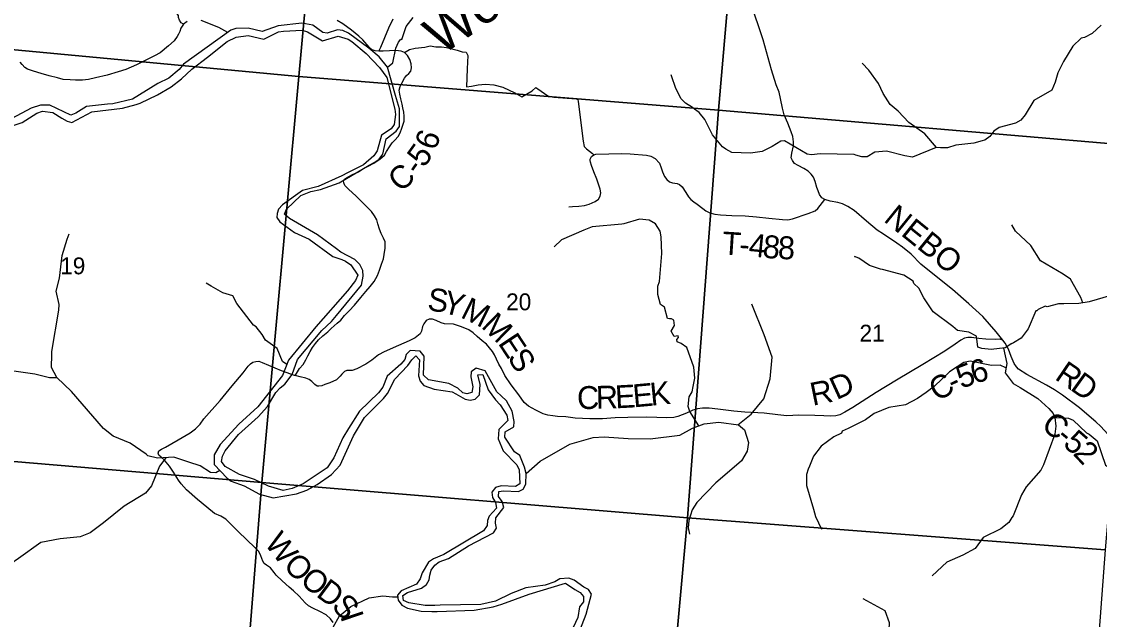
# Model space of a CAD drawing. Extents: x 1878108 to 2183446, y 146837 to 508383.
# Drawn here: x 1982043 to 1996150, y 289361 to 297184 of the extents above; entities that cross this region are included whole.
import ezdxf

# ---------------------------------------------------------------- set-up
doc = ezdxf.new("R2010")
doc.units = 0
for name, color, linetype in [('GM_X_County_Road', 7, 'Continuous'), ('GM_X_County_Road_Text', 7, 'Continuous'), ('GM_X_Major_River', 7, 'Continuous'), ('GM_X_Minor_River', 7, 'Continuous'), ('GM_X_Minor_River_Text', 7, 'Continuous'), ('GM_X_Section', 7, 'Continuous'), ('GM_X_Section_Text', 7, 'Continuous'), ('GM_X_Township_Road', 7, 'Continuous'), ('GM_X_Township_Road_Text', 7, 'Continuous'), ('GM_X_Township_ROW', 7, 'Continuous')]:
    doc.layers.add(name, color=color, linetype=linetype)

msp = doc.modelspace()

# ---------------------------------------------------------------- linework, layer by layer
at = {"layer": 'GM_X_County_Road'}
for points in [[(1994885, 293014), (1994797, 293124), (1994711, 293226), (1994623, 293324), (1994439, 293489), (1994226, 293677), (1993924, 293916), (1993814, 294010), (1993685, 294139), (1993572, 294230), (1993498, 294285), (1993322, 294401), (1993239, 294455), (1993101, 294573), (1992939, 294710), (1992857, 294765), (1992789, 294798), (1992726, 294815), (1992627, 294836), (1992557, 294857), (1992517, 294876), (1992487, 294919), (1992468, 294969), (1992451, 295013), (1992430, 295090), (1992410, 295147), (1992378, 295187), (1992340, 295226), (1992282, 295263), (1992207, 295299), (1992160, 295328), (1992132, 295364), (1992115, 295401), (1992126, 295461), (1992148, 295559), (1992146, 295611), (1992138, 295678), (1992117, 295739), (1992072, 295853), (1992022, 295963), (1992001, 296051), (1991977, 296179), (1991958, 296262), (1991920, 296354), (1991860, 296552), (1991747, 296943), (1991702, 297087), (1991632, 297293)], [(1984212, 297187), (1984161, 297148), (1984129, 297096), (1984114, 297052), (1984099, 297020), (1984081, 296988), (1984040, 296934), (1983966, 296867), (1983856, 296777), (1983783, 296734), (1983662, 296673), (1983548, 296617), (1983406, 296556), (1983309, 296525), (1983162, 296484), (1983012, 296449), (1982918, 296428), (1982841, 296418), (1982751, 296416), (1982680, 296421), (1982588, 296428), (1982515, 296447), (1982404, 296476), (1982299, 296503), (1982201, 296536), (1982122, 296562), (1982086, 296585), (1982053, 296621), (1982023, 296652)], [(1994885, 293014), (1994846, 293027), (1994788, 293024), (1994665, 293029), (1994572, 293039), (1994476, 293051), (1994427, 293052), (1994385, 293042), (1994336, 293014), (1994263, 292963), (1994126, 292873), (1993837, 292697), (1993494, 292491), (1993229, 292332), (1992921, 292136), (1992817, 292071), (1992754, 292040), (1992700, 292023), (1992635, 292021), (1992545, 292027), (1992425, 292028), (1992216, 292032), (1992059, 292027), (1991941, 292040), (1991763, 292059), (1991508, 292072), (1991364, 292084), (1991154, 292114), (1991043, 292127), (1990957, 292124), (1990888, 292115), (1990828, 292100), (1990746, 292059), (1990633, 292015), (1990578, 292003), (1990488, 291999), (1990227, 292007), (1989977, 292004), (1989814, 291999), (1989645, 291986), (1989480, 291984), (1989290, 291994), (1989166, 292010), (1989059, 292018), (1988997, 292024), (1988933, 292034), (1988872, 292053), (1988774, 292097), (1988677, 292150), (1988621, 292198), (1988553, 292300), (1988452, 292430), (1988370, 292551), (1988323, 292644), (1988289, 292701), (1988258, 292766), (1988234, 292822), (1988208, 292865), (1988129, 292961), (1988073, 293008), (1988005, 293064), (1987953, 293113), (1987897, 293150), (1987802, 293191), (1987695, 293223), (1987578, 293230), (1987535, 293240), (1987469, 293273), (1987423, 293289), (1987379, 293288), (1987340, 293272), (1987308, 293230), (1987291, 293193), (1987278, 293134), (1987258, 293098), (1987196, 293047), (1987118, 293007), (1986978, 292945), (1986790, 292863), (1986715, 292821), (1986628, 292755), (1986551, 292703), (1986432, 292638), (1986369, 292620), (1986302, 292619), (1986269, 292603), (1986234, 292571), (1986211, 292543), (1986167, 292494), (1986079, 292455), (1986014, 292433), (1985971, 292418), (1985935, 292411), (1985912, 292414), (1985882, 292433), (1985842, 292473), (1985806, 292500), (1985762, 292517), (1985689, 292536), (1985624, 292552), (1985640, 292578), (1985682, 292644), (1985727, 292698), (1985764, 292757), (1985791, 292809), (1985819, 292865), (1985852, 292918), (1985889, 292972), (1985931, 293021), (1985987, 293070), (1986050, 293122), (1986097, 293166), (1986176, 293237), (1986220, 293277), (1986270, 293336), (1986333, 293401), (1986400, 293474), (1986485, 293572), (1986550, 293651), (1986604, 293717), (1986657, 293783), (1986703, 293860), (1986730, 293930), (1986756, 294010), (1986779, 294081), (1986791, 294138), (1986800, 294220), (1986804, 294263), (1986800, 294303), (1986780, 294348), (1986749, 294410), (1986726, 294469), (1986707, 294536), (1986694, 294590), (1986664, 294640), (1986623, 294697), (1986534, 294787), (1986422, 294898), (1986323, 294990), (1986276, 295040), (1986262, 295072), (1986257, 295098), (1986265, 295117), (1986297, 295140), (1986373, 295182), (1986453, 295218), (1986517, 295260), (1986579, 295293), (1986653, 295329), (1986720, 295374), (1986758, 295407), (1986793, 295437), (1986821, 295485), (1986860, 295544), (1986892, 295596), (1986927, 295631), (1986972, 295679), (1986999, 295727), (1987019, 295787), (1987050, 295880), (1987049, 295948), (1987047, 295997), (1987033, 296056), (1987024, 296101), (1987008, 296171), (1986993, 296232), (1986987, 296287), (1986997, 296335), (1987018, 296378), (1987054, 296443), (1987083, 296478), (1987111, 296504), (1987137, 296536), (1987146, 296578), (1987144, 296630), (1987125, 296688), (1987094, 296740), (1987053, 296778), (1987010, 296796), (1986976, 296802), (1986929, 296805), (1986857, 296801), (1986775, 296797), (1986717, 296796), (1986673, 296802), (1986631, 296814), (1986594, 296850), (1986511, 296946), (1986456, 296995), (1986360, 297070), (1986246, 297153), (1986173, 297199)], [(1986717, 296796), (1986745, 296851), (1986852, 297102), (1986907, 297219)], [(1996642, 291338), (1996579, 291395), (1996437, 291575), (1996349, 291683), (1996260, 291787), (1996168, 291885), (1996105, 291945), (1996017, 292021), (1995890, 292128), (1995667, 292294), (1995560, 292366), (1995457, 292424), (1995200, 292566), (1995091, 292635), (1995063, 292664), (1995032, 292708), (1994993, 292803), (1994960, 292896), (1994916, 292975), (1994885, 293014)], [(1986123, 289320), (1986086, 289370), (1986030, 289419), (1985945, 289464), (1985856, 289507), (1985800, 289540), (1985757, 289579), (1985675, 289664), (1985604, 289734), (1985547, 289785), (1985452, 289865), (1985376, 289941), (1985349, 289977), (1985301, 290034), (1985248, 290071), (1985218, 290091), (1985202, 290125), (1985173, 290195), (1985149, 290249), (1985099, 290297), (1984878, 290513), (1984795, 290596), (1984716, 290673), (1984652, 290710), (1984570, 290749), (1984469, 290829), (1984347, 290929), (1984201, 291057), (1984134, 291133), (1984098, 291181), (1984032, 291289), (1983978, 291365), (1983913, 291444), (1983871, 291486), (1983841, 291511), (1983829, 291536), (1983841, 291566), (1983876, 291590), (1983926, 291613), (1984095, 291712), (1984250, 291804), (1984319, 291853), (1984382, 291918), (1984431, 291987), (1984643, 292226), (1984801, 292419), (1984945, 292589), (1985011, 292675), (1985041, 292704), (1985072, 292727), (1985108, 292736), (1985150, 292739), (1985194, 292722), (1985440, 292617), (1985624, 292552)]]:
    msp.add_lwpolyline(points, dxfattribs=at)
at = {"layer": 'GM_X_Major_River'}
for points in [[(1986098, 293259), (1986167, 293337), (1986491, 293735), (1986512, 293851), (1986508, 293925), (1986470, 294005), (1986406, 294069), (1986223, 294166), (1986167, 294212), (1985916, 294392), (1985552, 294605), (1985486, 294663), (1985512, 294729), (1985700, 294908), (1985828, 294962), (1985956, 294985), (1986200, 295072), (1986592, 295304), (1986658, 295340), (1986724, 295382), (1986770, 295449), (1986813, 295651), (1986947, 295750), (1986991, 295812), (1986988, 296042), (1986936, 296218), (1986832, 296587), (1986722, 296722), (1986587, 296838), (1986320, 297031), (1986246, 297067), (1986180, 297075), (1986042, 297034), (1985985, 297040), (1985855, 297138), (1985711, 297163), (1985402, 297128), (1985192, 297055), (1985008, 297099), (1984849, 297092), (1984783, 297070), (1984164, 296625), (1984108, 296558), (1983970, 296444), (1983826, 296373), (1983496, 296168), (1983236, 296109), (1983168, 296104), (1982893, 296071), (1982755, 295985), (1982687, 295960), (1982414, 296092), (1982290, 296091), (1982170, 296049), (1981916, 295915)], [(1983824, 296227), (1984000, 296332), (1984138, 296436), (1984270, 296563), (1984476, 296716), (1984734, 296925), (1984852, 296978), (1985010, 297002), (1985214, 296953), (1985404, 297048), (1985473, 297058), (1985715, 297071), (1985785, 297049), (1985982, 296934), (1986188, 296993), (1986316, 296953), (1986367, 296921), (1986553, 296768), (1986728, 296582), (1986825, 296450), (1986930, 296038), (1986938, 295970), (1986919, 295836), (1986879, 295779), (1986755, 295699), (1986696, 295494), (1986654, 295426), (1986518, 295309), (1986308, 295204), (1986234, 295164), (1985924, 295025), (1985718, 294972), (1985460, 294787), (1985408, 294728), (1985388, 294672), (1985384, 294620), (1985424, 294562), (1985617, 294423), (1985808, 294335), (1986115, 294110), (1986235, 294072), (1986285, 294047), (1986354, 293999), (1986446, 293865), (1986412, 293795), (1986311, 293660), (1985893, 293190), (1985538, 292754), (1985459, 292551), (1985135, 292143), (1984886, 291916), (1984644, 291649), (1984562, 291516), (1984563, 291386), (1984734, 291208), (1984788, 291172), (1984956, 291111), (1985159, 291000), (1985335, 290954), (1985642, 291005), (1985778, 291054), (1985914, 291125), (1986100, 291259), (1986212, 291380), (1986387, 291763), (1986530, 292004), (1986782, 292252), (1986834, 292318), (1986929, 292504), (1987097, 292683), (1987149, 292758), (1987205, 292812), (1987251, 292758), (1987240, 292548), (1987258, 292480), (1987308, 292422), (1987443, 292376), (1987677, 292339), (1987729, 292313), (1987848, 292243), (1987916, 292228), (1987978, 292242), (1988036, 292298), (1988045, 292435), (1988013, 292563), (1988081, 292567), (1988150, 292363), (1988246, 292235), (1988307, 292171), (1988395, 292035), (1988406, 291965), (1988288, 291848), (1988282, 291722), (1988345, 291566), (1988524, 291383), (1988554, 291319), (1988566, 291134), (1988508, 291102), (1988322, 291111), (1988248, 291087), (1988196, 291027)], [(1981932, 295823), (1982052, 295864), (1982244, 295985), (1982316, 296013), (1982451, 295992), (1982571, 295922), (1982639, 295880), (1982703, 295862), (1982962, 296003), (1983364, 296049), (1983544, 296100), (1983596, 296118), (1983824, 296227)], [(1989215, 288869), (1989433, 289429), (1989503, 289692), (1989464, 289752), (1989404, 289785), (1989274, 289875), (1989207, 289899), (1989087, 289892), (1989023, 289852), (1988895, 289808), (1988641, 289775), (1988449, 289698), (1988247, 289601), (1988052, 289556), (1987522, 289548), (1987454, 289542), (1987325, 289543), (1987111, 289579), (1987041, 289608), (1987032, 289674), (1987096, 289715), (1987278, 289769), (1987342, 289816), (1987378, 289878), (1987388, 289942), (1987406, 290006), (1987450, 290071), (1987510, 290113), (1987630, 290157), (1987892, 290325), (1988222, 290494), (1988260, 290556), (1988247, 290622), (1988251, 290691), (1988355, 290825), (1988333, 290903), (1988286, 290969), (1988290, 291033), (1988352, 291045), (1988547, 291036), (1988607, 291064), (1988641, 291131), (1988648, 291269), (1988626, 291353), (1988563, 291505), (1988493, 291555), (1988368, 291747), (1988372, 291815), (1988486, 291881), (1988492, 291949), (1988463, 292086), (1988389, 292223), (1988322, 292285), (1988262, 292341), (1988109, 292613), (1987995, 292649), (1987929, 292602), (1987923, 292534), (1987951, 292404), (1987938, 292332), (1987870, 292314), (1987819, 292328), (1987753, 292387), (1987635, 292447), (1987368, 292496), (1987304, 292556), (1987313, 292806), (1987259, 292872), (1987128, 292880), (1987079, 292826), (1987061, 292763), (1987005, 292699), (1986827, 292544), (1986773, 292402), (1986714, 292327), (1986464, 292084), (1986322, 291861), (1986249, 291737), (1986131, 291474), (1986043, 291345), (1985730, 291136), (1985587, 291075), (1985467, 291047), (1985273, 291106), (1985090, 291192), (1984894, 291257), (1984707, 291364), (1984659, 291428), (1984673, 291497), (1984708, 291567), (1984882, 291780), (1985138, 292013), (1985260, 292146), (1985369, 292330), (1985429, 292391), (1985491, 292441), (1985587, 292564), (1985654, 292762), (1985972, 293142), (1986098, 293259)], [(1988196, 291027), (1988206, 290957), (1988245, 290891), (1988259, 290817), (1988163, 290712), (1988141, 290656), (1988137, 290588), (1988088, 290518), (1987570, 290209), (1987434, 290155), (1987370, 290112), (1987288, 289972), (1987258, 289890), (1987210, 289823), (1987010, 289736), (1986964, 289680), (1986974, 289614), (1987021, 289546), (1987093, 289510), (1987275, 289471), (1987412, 289463), (1987482, 289464), (1987969, 289482), (1988217, 289525), (1988331, 289561), (1988687, 289691), (1989160, 289837), (1989286, 289753), (1989352, 289715), (1989398, 289659), (1989399, 289591), (1989347, 289527), (1989325, 289388), (1989228, 289182)]]:
    msp.add_lwpolyline(points, dxfattribs=at)
at = {"layer": 'GM_X_Minor_River'}
for points in [[(1986832, 296589), (1986903, 296644), (1986940, 296834), (1986978, 296914), (1987006, 296952), (1987018, 296948), (1987046, 297030), (1987076, 297118), (1987167, 297238)], [(1984743, 297042), (1984624, 297105), (1984393, 297199)], [(1996174, 297136), (1996056, 297026), (1995954, 296974), (1995913, 296965), (1995804, 296864), (1995678, 296663), (1995607, 296515), (1995569, 296391), (1995525, 296286), (1995291, 296149), (1995180, 295965), (1995121, 295895), (1995050, 295855), (1994839, 295797), (1994770, 295752), (1994714, 295679), (1994649, 295631), (1994614, 295624), (1994506, 295595), (1994269, 295567), (1994160, 295532), (1994071, 295530), (1994013, 295534), (1993705, 295408), (1993602, 295429), (1993365, 295488), (1993212, 295474), (1993111, 295414), (1993039, 295413), (1992964, 295436), (1992941, 295444), (1992495, 295452), (1992382, 295440), (1992326, 295450), (1992027, 295623), (1991982, 295618), (1991869, 295549), (1991738, 295484), (1991584, 295464), (1991339, 295469), (1991260, 295516), (1991216, 295547), (1991084, 295703), (1990985, 295901), (1990911, 295993), (1990852, 296039), (1990825, 296059), (1990731, 296117), (1990676, 296173), (1990605, 296307), (1990550, 296472), (1990544, 296489)], [(1994018, 295534), (1993865, 295715), (1993656, 295864), (1993514, 296012), (1993413, 296100), (1993320, 296241), (1993259, 296372), (1993131, 296549), (1993047, 296641)], [(1990906, 291895), (1990790, 292080), (1990768, 292145), (1990781, 292275), (1990818, 292341), (1990831, 292409), (1990856, 292518), (1990840, 292661), (1990749, 292921), (1990676, 292970), (1990624, 292994), (1990618, 293022), (1990639, 293049), (1990637, 293073), (1990584, 293063), (1990543, 293134), (1990588, 293209), (1990581, 293278), (1990550, 293292), (1990524, 293296), (1990498, 293300), (1990458, 293448), (1990406, 293483), (1990371, 293614), (1990372, 293723), (1990392, 293782), (1990423, 294150), (1990416, 294365), (1990403, 294441), (1990342, 294539), (1990256, 294585), (1990129, 294600), (1989926, 294539), (1989899, 294535), (1989509, 294497), (1989400, 294455), (1989108, 294328), (1989013, 294238)], [(1995931, 293502), (1995906, 293575), (1995772, 293812), (1995674, 293879), (1995378, 294054), (1995252, 294253), (1995050, 294442), (1995005, 294525)], [(1984639, 291308), (1984586, 291277), (1984514, 291282), (1984380, 291372), (1984231, 291420), (1984038, 291482), (1983822, 291472), (1983694, 291501), (1983673, 291524), (1983464, 291669), (1983244, 291761), (1983116, 291858), (1982699, 292343), (1982506, 292525), (1982437, 292656), (1982439, 292829), (1982441, 292865), (1982529, 293406), (1982534, 293480), (1982495, 293656), (1982539, 293826), (1982575, 294121), (1982640, 294338), (1982667, 294408)], [(1995003, 292971), (1994917, 292915), (1994733, 292895), (1994609, 292906), (1994560, 292925), (1994540, 293067), (1994441, 293118), (1994294, 293140), (1994231, 293195), (1993975, 293385), (1993851, 293568), (1993787, 293695), (1993719, 293758), (1993713, 293785), (1993590, 293866), (1993310, 293939), (1993284, 293943), (1993142, 293991), (1993003, 294089), (1992946, 294109), (1992947, 294108)], [(1985516, 292696), (1985460, 292736), (1985389, 292904), (1985234, 293015), (1985194, 293088), (1985113, 293190), (1985078, 293212), (1984859, 293495), (1984807, 293593), (1984677, 293634), (1984525, 293723), (1984459, 293761)], [(1996298, 293599), (1996014, 293515), (1995880, 293494), (1995686, 293490), (1995616, 293492), (1995466, 293452), (1995438, 293458), (1995348, 293417), (1995330, 293401), (1995318, 293401), (1995219, 293163), (1995125, 293043), (1995027, 292981), (1994990, 292963)], [(1991419, 291909), (1991591, 292047), (1991758, 292249), (1991840, 292507), (1991869, 292792), (1991763, 293085), (1991600, 293488)], [(1994895, 292912), (1994937, 292710), (1994915, 292589), (1995020, 292449), (1995114, 292395), (1995342, 292252), (1995489, 292120), (1995545, 292056), (1995566, 292002), (1995580, 291888), (1995565, 291785), (1995419, 291384), (1995382, 291315), (1995190, 291096), (1995131, 290990), (1995020, 290716), (1995004, 290693), (1994965, 290629), (1994859, 290546), (1994627, 290433), (1994522, 290289), (1994362, 290200), (1994155, 290111), (1993962, 289932)], [(1994927, 292653), (1994851, 292688), (1994738, 292682), (1994459, 292741), (1994374, 292724), (1994186, 292600), (1993991, 292411), (1993883, 292330), (1993771, 292251), (1993613, 292171), (1993393, 292132), (1993201, 292054), (1993087, 291974), (1992860, 291860), (1992785, 291823), (1992773, 291798), (1992676, 291750), (1992509, 291629), (1992407, 291497), (1992354, 291368), (1992338, 291329), (1992317, 291256), (1992315, 291115), (1992410, 290805), (1992436, 290707), (1992513, 290543)], [(1982504, 292523), (1982410, 292523), (1982216, 292569), (1981882, 292618), (1981806, 292619), (1981734, 292596), (1981468, 292409), (1981373, 292280), (1981120, 292018), (1980880, 291805), (1980686, 291700), (1980606, 291585), (1980559, 291449), (1980499, 291288), (1980458, 290999), (1980456, 290979), (1980472, 290828), (1980449, 290646)], [(1988648, 291269), (1988829, 291431), (1989218, 291654), (1989524, 291742), (1989667, 291750), (1989983, 291728), (1990270, 291725), (1990658, 291771), (1990824, 291864), (1990976, 291920), (1991168, 291941), (1991427, 291908), (1991507, 291840), (1991556, 291678), (1991540, 291562), (1991465, 291438), (1991156, 291168), (1991128, 291148), (1990882, 290893), (1990821, 290793), (1990777, 290657), (1990766, 290559), (1990785, 290475)], [(1995565, 292003), (1995746, 291994), (1995806, 291967), (1995980, 291801), (1996017, 291786), (1996121, 291699), (1996230, 291381), (1996270, 291351)], [(1983931, 291477), (1983849, 291366), (1983745, 291107), (1983667, 291014), (1983384, 290844), (1983116, 290623), (1982942, 290492), (1982810, 290443), (1982547, 290415), (1982295, 290368), (1982003, 290156), (1981902, 290089)], [(1986070, 288910), (1986072, 289002), (1986088, 289150), (1986120, 289261), (1986206, 289409), (1986353, 289528), (1986594, 289643), (1986772, 289669), (1986896, 289656), (1986974, 289655)], [(1992030, 285798), (1992047, 285881), (1992693, 286390), (1992994, 286679), (1993144, 286878), (1993309, 287054), (1993441, 287431), (1993458, 287587), (1993452, 287764), (1993454, 287967), (1993382, 288324), (1993300, 288490), (1993290, 288664), (1993393, 289138), (1993401, 289316), (1993344, 289473), (1993057, 289629)]]:
    msp.add_lwpolyline(points, dxfattribs=at)
at = {"layer": 'GM_X_Section'}
for points in [[(1986164, 301829), (1985670, 296467), (1980230, 296976), (1980711, 302293)], [(1986164, 301829), (1991629, 301367), (1991165, 296023), (1985670, 296467)], [(1997113, 300923), (1996673, 295553), (1991165, 296023), (1991629, 301367)], [(1985670, 296467), (1985189, 291152), (1979776, 291612), (1980230, 296976)], [(1991165, 296023), (1990757, 290692), (1985189, 291152), (1985670, 296467)], [(1996673, 295553), (1996226, 290272), (1990757, 290692), (1991165, 296023)], [(1979776, 291612), (1985189, 291152), (1984755, 285763), (1979322, 286217), (1979764, 291444)], [(1990757, 290692), (1990275, 285349), (1984755, 285763), (1985189, 291152)], [(1996226, 290272), (1995818, 284842), (1990275, 285349), (1990757, 290692)]]:
    msp.add_lwpolyline(points, close=True, dxfattribs=at)
at = {"layer": 'GM_X_Township_Road'}
for points in [[(1984161, 297148), (1984134, 297166), (1984110, 297203), (1984096, 297236), (1984096, 297265), (1984040, 297338), (1983923, 297430), (1983848, 297496), (1983803, 297507), (1983776, 297555), (1983759, 297576)], [(1989207, 294759), (1989254, 294762), (1989338, 294770), (1989411, 294778), (1989473, 294794), (1989552, 294829), (1989592, 294859), (1989616, 294901), (1989625, 294944), (1989617, 294989), (1989573, 295120), (1989535, 295218), (1989502, 295300), (1989489, 295343), (1989483, 295364), (1989485, 295384), (1989503, 295419), (1989531, 295439)], [(1989531, 295439), (1989559, 295448), (1989728, 295452), (1989892, 295459), (1990008, 295455), (1990224, 295437), (1990277, 295421), (1990337, 295391), (1990392, 295330), (1990415, 295272), (1990432, 295216), (1990457, 295158), (1990489, 295118), (1990524, 295089), (1990562, 295073), (1990623, 295063), (1990652, 295052), (1990687, 295022), (1990738, 294946), (1990772, 294891), (1990801, 294856), (1990841, 294827), (1990885, 294794), (1990959, 294737), (1990999, 294708), (1991052, 294683), (1991117, 294663), (1991189, 294656), (1991337, 294648), (1991512, 294641), (1991660, 294628), (1991825, 294612), (1992001, 294595), (1992072, 294589), (1992131, 294601), (1992340, 294674), (1992428, 294708), (1992466, 294736), (1992557, 294857)]]:
    msp.add_lwpolyline(points, dxfattribs=at)
at = {"layer": 'GM_X_Township_ROW'}
msp.add_lwpolyline([(1987053, 296778), (1987121, 296820), (1987194, 296834), (1987319, 296848), (1987391, 296867), (1987465, 296853), (1987540, 296853), (1987606, 296846), (1987744, 296808), (1987809, 296786), (1987860, 296785), (1987883, 296741), (1987874, 296566), (1987866, 296329), (1987933, 296337), (1988021, 296356), (1988117, 296363), (1988224, 296355), (1988341, 296327), (1988501, 296250), (1988590, 296199), (1988726, 296277), (1988775, 296323), (1988800, 296303), (1988933, 296211), (1989009, 296196), (1989300, 296173), (1989322, 296163), (1989326, 296137), (1989392, 295619), (1989405, 295549), (1989436, 295520), (1989515, 295459), (1989531, 295439)], dxfattribs=at)

# ---------------------------------------------------------------- texts
at = {"layer": 'GM_X_County_Road_Text'}
for s, rotation, p in [('6', 68.9361, (1987457, 295484)), ('5', 54.3979, (1987310, 295261)), ('C', 41.3739, (1987003, 294940)), ('-', 55.0044, (1987240, 295161)), ('NEBO', 321.0644, (1993314, 294578)), ('S', 353.0553, (1987346, 293405)), ('Y', 344.9543, (1987536, 293382)), ('M', 333.7196, (1987776, 293319)), ('M', 315.8991, (1988048, 293189)), ('E', 303.5474, (1988271, 292976)), ('S', 301.8916, (1988394, 292791)), ('5', 20.7181, (1994343, 292376)), ('6', 16.6359, (1994510, 292440)), ('R', 325.8921, (1995553, 292510)), ('D', 24.6807, (1992710, 292228)), ('D', 324.391, (1995755, 292373)), ('E', 5.1539, (1990055, 292135)), ('K', 5.7437, (1990282, 292156)), ('R', 11.3379, (1992397, 292156)), ('C', 30.1535, (1994030, 292206)), ('-', 25.069, (1994237, 292327)), ('C', 1.1437, (1989316, 292111)), ('R', 1.3375, (1989563, 292116)), ('E', 3.0504, (1989819, 292122)), ('C', 322.8417, (1995373, 291866)), ('-', 320.2369, (1995567, 291719)), ('5', 318.6141, (1995660, 291642)), ('2', 313.1911, (1995793, 291525)), ('W', 308.0419, (1985212, 290354)), ('O', 315.3664, (1985455, 290049)), ('O', 322.1643, (1985672, 289838)), ('D', 323.5179, (1985886, 289671)), ('S', 313.4308, (1986088, 289524)), ('I', 288.7522, (1986210, 289406))]:
    msp.add_text(s, height=300, rotation=rotation, dxfattribs=at).set_placement(p)
at = {"layer": 'GM_X_Minor_River_Text'}
msp.add_text('Wolf', height=500, rotation=35.0008, dxfattribs=at).set_placement((1987543, 296734))
at = {"layer": 'GM_X_Section_Text'}
for s, p in [('19', (1982549, 293877)), ('20', (1988385, 293406)), ('21', (1993010, 292996))]:
    msp.add_text(s, height=221, rotation=0, dxfattribs=at).set_placement(p)
at = {"layer": 'GM_X_Township_Road_Text'}
for s, rotation, p in [('T', 356.286, (1991206, 294138)), ('4', 354.4543, (1991550, 294115)), ('8', 354.4282, (1991734, 294097)), ('8', 357.9658, (1991938, 294078)), ('-', 356.0078, (1991430, 294123))]:
    msp.add_text(s, height=300, rotation=rotation, dxfattribs=at).set_placement(p)

doc.saveas('drawing.dxf')
